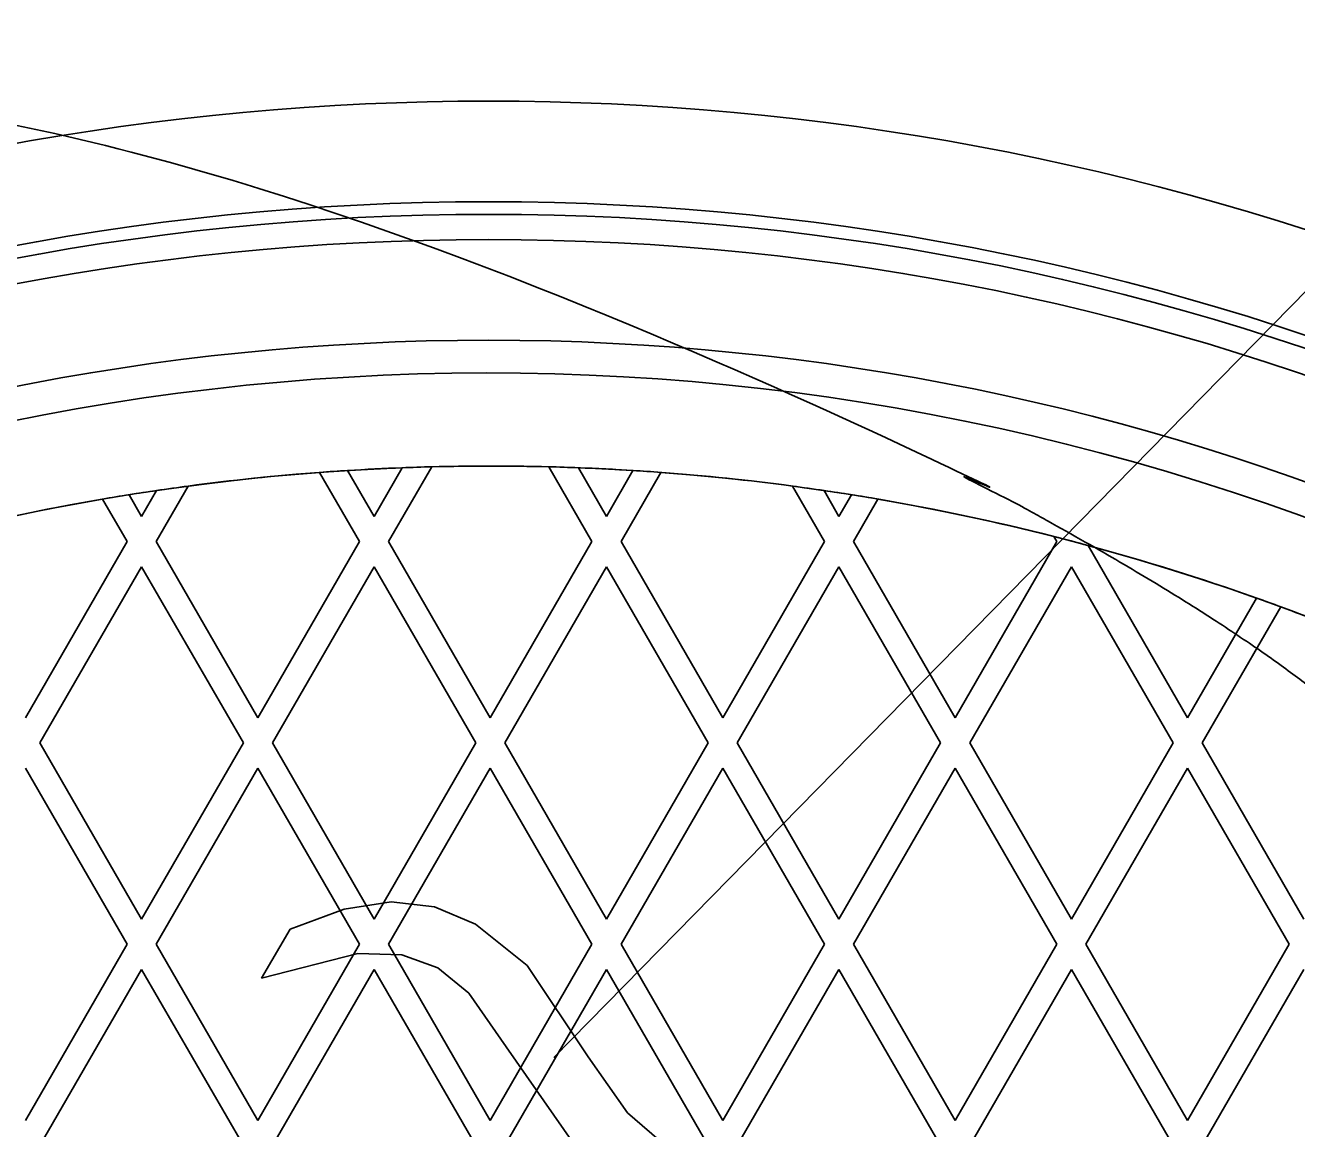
# Model space of a CAD drawing. Extents: x 99862 to 103151, y 100000 to 105076.
# Drawn here: x 100362.29 to 100409.65, y 101824.78 to 101865.88 of the extents above; entities that cross this region are included whole.
import ezdxf

# ---------------------------------------------------------------- set-up
doc = ezdxf.new("R2010")
doc.units = 0
for name, color, linetype in [('Level 10', 7, 'Continuous'), ('Level 11', 7, 'Continuous'), ('Level 12', 7, 'Continuous'), ('Level 15', 7, 'Continuous')]:
    doc.layers.add(name, color=color, linetype=linetype)

msp = doc.modelspace()

# ---------------------------------------------------------------- linework, layer by layer
at = {"layer": 'Level 10'}
msp.add_circle((100379.544, 101764.153), 90, dxfattribs=at)
at = {"layer": 'Level 11'}
for radius in [95.156, 94.688]:
    msp.add_circle((100379.544, 101764.153), radius, dxfattribs=at)
for radius, start, end in [(98.906, 46.62948, 133.37052), (88.781, 66.72365, 173.27635)]:
    msp.add_arc((100379.544, 101764.153), radius, start, end, dxfattribs=at)
at = {"layer": 'Level 12'}
for p, q in [((100375.278, 101847.59), (100376.324, 101849.402)), ((100375.278, 101847.59), (100376.324, 101849.402)), ((100377.427, 101849.437), (100375.82, 101846.653)), ((100377.427, 101849.437), (100375.82, 101846.653)), ((100376.324, 101849.402), (100376.324, 101849.402)), ((100377.427, 101849.437), (100377.427, 101849.437)), ((100379.609, 101849.465), (100379.609, 101849.465)), ((100381.79, 101849.437), (100381.79, 101849.437)), ((100381.79, 101849.437), (100383.397, 101846.653)), ((100381.79, 101849.437), (100383.397, 101846.653)), ((100382.893, 101849.402), (100382.893, 101849.402)), ((100383.939, 101847.59), (100382.893, 101849.402)), ((100383.939, 101847.59), (100382.893, 101849.402)), ((100373.25, 101849.228), (100373.25, 101849.228)), ((100373.25, 101849.228), (100374.737, 101846.653)), ((100373.25, 101849.228), (100374.737, 101846.653)), ((100374.292, 101849.3), (100374.292, 101849.3)), ((100375.278, 101847.59), (100374.292, 101849.3)), ((100375.278, 101847.59), (100374.292, 101849.3)), ((100383.939, 101847.59), (100384.925, 101849.3)), ((100383.939, 101847.59), (100384.925, 101849.3)), ((100385.967, 101849.228), (100384.48, 101846.653)), ((100385.967, 101849.228), (100384.48, 101846.653)), ((100384.925, 101849.3), (100384.925, 101849.3)), ((100385.967, 101849.228), (100385.967, 101849.228)), ((100366.152, 101848.397), (100366.152, 101848.397)), ((100366.618, 101847.59), (100366.152, 101848.397)), ((100366.618, 101847.59), (100366.152, 101848.397)), ((100366.618, 101847.59), (100367.175, 101848.554)), ((100366.618, 101847.59), (100367.175, 101848.554)), ((100368.353, 101848.72), (100367.159, 101846.653)), ((100368.353, 101848.72), (100367.159, 101846.653)), ((100367.175, 101848.554), (100367.175, 101848.554)), ((100368.353, 101848.72), (100368.353, 101848.72)), ((100390.864, 101848.72), (100390.864, 101848.72)), ((100390.864, 101848.72), (100392.058, 101846.653)), ((100390.864, 101848.72), (100392.058, 101846.653)), ((100392.042, 101848.554), (100392.042, 101848.554)), ((100392.599, 101847.59), (100392.042, 101848.554)), ((100392.599, 101847.59), (100392.042, 101848.554)), ((100392.599, 101847.59), (100393.065, 101848.397)), ((100392.599, 101847.59), (100393.065, 101848.397)), ((100393.065, 101848.397), (100393.065, 101848.397)), ((100365.164, 101848.234), (100365.164, 101848.234)), ((100365.164, 101848.234), (100366.077, 101846.653)), ((100365.164, 101848.234), (100366.077, 101846.653)), ((100394.053, 101848.234), (100393.14, 101846.653)), ((100394.053, 101848.234), (100393.14, 101846.653)), ((100394.053, 101848.234), (100394.053, 101848.234)), ((100366.618, 101847.59), (100366.618, 101847.59)), ((100375.278, 101847.59), (100375.278, 101847.59)), ((100383.939, 101847.59), (100383.939, 101847.59)), ((100392.599, 101847.59), (100392.599, 101847.59)), ((100362.288, 101840.09), (100366.077, 101846.653)), ((100362.288, 101840.09), (100366.077, 101846.653)), ((100366.077, 101846.653), (100366.077, 101846.653)), ((100370.948, 101840.09), (100367.159, 101846.653)), ((100370.948, 101840.09), (100367.159, 101846.653)), ((100367.159, 101846.653), (100367.159, 101846.653)), ((100370.948, 101840.09), (100374.737, 101846.653)), ((100370.948, 101840.09), (100374.737, 101846.653)), ((100374.737, 101846.653), (100374.737, 101846.653)), ((100379.609, 101840.09), (100375.82, 101846.653)), ((100379.609, 101840.09), (100375.82, 101846.653)), ((100375.82, 101846.653), (100375.82, 101846.653)), ((100379.609, 101840.09), (100383.397, 101846.653)), ((100379.609, 101840.09), (100383.397, 101846.653)), ((100383.397, 101846.653), (100383.397, 101846.653)), ((100388.269, 101840.09), (100384.48, 101846.653)), ((100388.269, 101840.09), (100384.48, 101846.653)), ((100384.48, 101846.653), (100384.48, 101846.653)), ((100388.269, 101840.09), (100392.058, 101846.653)), ((100388.269, 101840.09), (100392.058, 101846.653)), ((100392.058, 101846.653), (100392.058, 101846.653)), ((100396.929, 101840.09), (100393.14, 101846.653)), ((100396.929, 101840.09), (100393.14, 101846.653)), ((100393.14, 101846.653), (100393.14, 101846.653)), ((100396.929, 101840.09), (100400.718, 101846.653)), ((100396.929, 101840.09), (100400.718, 101846.653)), ((100400.61, 101846.84), (100400.61, 101846.84)), ((100400.61, 101846.84), (100400.718, 101846.653)), ((100400.61, 101846.84), (100400.718, 101846.653)), ((100400.718, 101846.653), (100400.718, 101846.653)), ((100401.886, 101846.505), (100401.886, 101846.505)), ((100405.589, 101840.09), (100401.886, 101846.505)), ((100405.589, 101840.09), (100401.886, 101846.505)), ((100366.618, 101845.715), (100362.829, 101839.153)), ((100366.618, 101845.715), (100362.829, 101839.153)), ((100366.618, 101845.715), (100370.407, 101839.153)), ((100366.618, 101845.715), (100370.407, 101839.153)), ((100366.618, 101845.715), (100366.618, 101845.715)), ((100375.278, 101845.715), (100371.49, 101839.153)), ((100375.278, 101845.715), (100371.49, 101839.153)), ((100375.278, 101845.715), (100379.067, 101839.153)), ((100375.278, 101845.715), (100379.067, 101839.153)), ((100375.278, 101845.715), (100375.278, 101845.715)), ((100383.939, 101845.715), (100380.15, 101839.153)), ((100383.939, 101845.715), (100380.15, 101839.153)), ((100383.939, 101845.715), (100387.728, 101839.153)), ((100383.939, 101845.715), (100387.728, 101839.153)), ((100383.939, 101845.715), (100383.939, 101845.715)), ((100392.599, 101845.715), (100388.81, 101839.153)), ((100392.599, 101845.715), (100388.81, 101839.153)), ((100392.599, 101845.715), (100396.388, 101839.153)), ((100392.599, 101845.715), (100396.388, 101839.153)), ((100392.599, 101845.715), (100392.599, 101845.715)), ((100401.259, 101845.715), (100397.47, 101839.153)), ((100401.259, 101845.715), (100397.47, 101839.153)), ((100401.259, 101845.715), (100405.048, 101839.153)), ((100401.259, 101845.715), (100405.048, 101839.153)), ((100401.259, 101845.715), (100401.259, 101845.715)), ((100405.589, 101840.09), (100408.161, 101844.545)), ((100405.589, 101840.09), (100408.161, 101844.545)), ((100409.057, 101844.222), (100406.131, 101839.153)), ((100409.057, 101844.222), (100406.131, 101839.153)), ((100408.161, 101844.545), (100408.161, 101844.545)), ((100409.057, 101844.222), (100409.057, 101844.222)), ((100370.948, 101840.09), (100370.948, 101840.09)), ((100379.609, 101840.09), (100379.609, 101840.09)), ((100388.269, 101840.09), (100388.269, 101840.09)), ((100396.929, 101840.09), (100396.929, 101840.09)), ((100405.589, 101840.09), (100405.589, 101840.09)), ((100366.618, 101832.59), (100362.829, 101839.153)), ((100366.618, 101832.59), (100362.829, 101839.153)), ((100362.829, 101839.153), (100362.829, 101839.153)), ((100366.618, 101832.59), (100370.407, 101839.153)), ((100366.618, 101832.59), (100370.407, 101839.153)), ((100370.407, 101839.153), (100370.407, 101839.153)), ((100375.278, 101832.59), (100371.49, 101839.153)), ((100375.278, 101832.59), (100371.49, 101839.153)), ((100371.49, 101839.153), (100371.49, 101839.153)), ((100375.278, 101832.59), (100379.067, 101839.153)), ((100375.278, 101832.59), (100379.067, 101839.153)), ((100379.067, 101839.153), (100379.067, 101839.153)), ((100383.939, 101832.59), (100380.15, 101839.153)), ((100383.939, 101832.59), (100380.15, 101839.153)), ((100380.15, 101839.153), (100380.15, 101839.153)), ((100383.939, 101832.59), (100387.728, 101839.153)), ((100383.939, 101832.59), (100387.728, 101839.153)), ((100387.728, 101839.153), (100387.728, 101839.153)), ((100392.599, 101832.59), (100388.81, 101839.153)), ((100392.599, 101832.59), (100388.81, 101839.153)), ((100388.81, 101839.153), (100388.81, 101839.153)), ((100392.599, 101832.59), (100396.388, 101839.153)), ((100392.599, 101832.59), (100396.388, 101839.153)), ((100396.388, 101839.153), (100396.388, 101839.153)), ((100401.259, 101832.59), (100397.47, 101839.153)), ((100401.259, 101832.59), (100397.47, 101839.153)), ((100397.47, 101839.153), (100397.47, 101839.153)), ((100401.259, 101832.59), (100405.048, 101839.153)), ((100401.259, 101832.59), (100405.048, 101839.153)), ((100405.048, 101839.153), (100405.048, 101839.153)), ((100409.919, 101832.59), (100406.131, 101839.153)), ((100409.919, 101832.59), (100406.131, 101839.153)), ((100406.131, 101839.153), (100406.131, 101839.153)), ((100362.288, 101838.215), (100366.077, 101831.653)), ((100362.288, 101838.215), (100366.077, 101831.653)), ((100370.948, 101838.215), (100367.159, 101831.653)), ((100370.948, 101838.215), (100367.159, 101831.653)), ((100370.948, 101838.215), (100374.737, 101831.653)), ((100370.948, 101838.215), (100374.737, 101831.653)), ((100370.948, 101838.215), (100370.948, 101838.215)), ((100379.609, 101838.215), (100375.82, 101831.653)), ((100379.609, 101838.215), (100375.82, 101831.653)), ((100379.609, 101838.215), (100383.397, 101831.653)), ((100379.609, 101838.215), (100383.397, 101831.653)), ((100379.609, 101838.215), (100379.609, 101838.215)), ((100388.269, 101838.215), (100384.48, 101831.653)), ((100388.269, 101838.215), (100384.48, 101831.653)), ((100388.269, 101838.215), (100392.058, 101831.653)), ((100388.269, 101838.215), (100392.058, 101831.653)), ((100388.269, 101838.215), (100388.269, 101838.215)), ((100396.929, 101838.215), (100393.14, 101831.653)), ((100396.929, 101838.215), (100393.14, 101831.653)), ((100396.929, 101838.215), (100400.718, 101831.653)), ((100396.929, 101838.215), (100400.718, 101831.653)), ((100396.929, 101838.215), (100396.929, 101838.215)), ((100405.589, 101838.215), (100401.8, 101831.653)), ((100405.589, 101838.215), (100401.8, 101831.653)), ((100405.589, 101838.215), (100409.378, 101831.653)), ((100405.589, 101838.215), (100409.378, 101831.653)), ((100405.589, 101838.215), (100405.589, 101838.215)), ((100366.618, 101832.59), (100366.618, 101832.59)), ((100375.278, 101832.59), (100375.278, 101832.59)), ((100383.939, 101832.59), (100383.939, 101832.59)), ((100392.599, 101832.59), (100392.599, 101832.59)), ((100401.259, 101832.59), (100401.259, 101832.59)), ((100362.288, 101825.09), (100366.077, 101831.653)), ((100362.288, 101825.09), (100366.077, 101831.653)), ((100366.077, 101831.653), (100366.077, 101831.653)), ((100370.948, 101825.09), (100367.159, 101831.653)), ((100370.948, 101825.09), (100367.159, 101831.653)), ((100367.159, 101831.653), (100367.159, 101831.653)), ((100370.948, 101825.09), (100374.737, 101831.653)), ((100370.948, 101825.09), (100374.737, 101831.653)), ((100374.737, 101831.653), (100374.737, 101831.653)), ((100379.609, 101825.09), (100375.82, 101831.653)), ((100379.609, 101825.09), (100375.82, 101831.653)), ((100375.82, 101831.653), (100375.82, 101831.653)), ((100379.609, 101825.09), (100383.397, 101831.653)), ((100379.609, 101825.09), (100383.397, 101831.653)), ((100383.397, 101831.653), (100383.397, 101831.653)), ((100388.269, 101825.09), (100384.48, 101831.653)), ((100388.269, 101825.09), (100384.48, 101831.653)), ((100384.48, 101831.653), (100384.48, 101831.653)), ((100388.269, 101825.09), (100392.058, 101831.653)), ((100388.269, 101825.09), (100392.058, 101831.653)), ((100392.058, 101831.653), (100392.058, 101831.653)), ((100396.929, 101825.09), (100393.14, 101831.653)), ((100396.929, 101825.09), (100393.14, 101831.653)), ((100393.14, 101831.653), (100393.14, 101831.653)), ((100396.929, 101825.09), (100400.718, 101831.653)), ((100396.929, 101825.09), (100400.718, 101831.653)), ((100400.718, 101831.653), (100400.718, 101831.653)), ((100405.589, 101825.09), (100401.8, 101831.653)), ((100405.589, 101825.09), (100401.8, 101831.653)), ((100401.8, 101831.653), (100401.8, 101831.653)), ((100405.589, 101825.09), (100409.378, 101831.653)), ((100405.589, 101825.09), (100409.378, 101831.653)), ((100409.378, 101831.653), (100409.378, 101831.653)), ((100366.618, 101830.715), (100362.829, 101824.153)), ((100366.618, 101830.715), (100362.829, 101824.153)), ((100366.618, 101830.715), (100370.407, 101824.153)), ((100366.618, 101830.715), (100370.407, 101824.153)), ((100366.618, 101830.715), (100366.618, 101830.715)), ((100375.278, 101830.715), (100371.49, 101824.153)), ((100375.278, 101830.715), (100371.49, 101824.153)), ((100375.278, 101830.715), (100379.067, 101824.153)), ((100375.278, 101830.715), (100379.067, 101824.153)), ((100375.278, 101830.715), (100375.278, 101830.715)), ((100383.939, 101830.715), (100380.15, 101824.153)), ((100383.939, 101830.715), (100380.15, 101824.153)), ((100383.939, 101830.715), (100387.728, 101824.153)), ((100383.939, 101830.715), (100387.728, 101824.153)), ((100383.939, 101830.715), (100383.939, 101830.715)), ((100392.599, 101830.715), (100388.81, 101824.153)), ((100392.599, 101830.715), (100388.81, 101824.153)), ((100392.599, 101830.715), (100396.388, 101824.153)), ((100392.599, 101830.715), (100396.388, 101824.153)), ((100392.599, 101830.715), (100392.599, 101830.715)), ((100401.259, 101830.715), (100397.47, 101824.153)), ((100401.259, 101830.715), (100397.47, 101824.153)), ((100401.259, 101830.715), (100405.048, 101824.153)), ((100401.259, 101830.715), (100405.048, 101824.153)), ((100401.259, 101830.715), (100401.259, 101830.715)), ((100409.919, 101830.715), (100406.131, 101824.153)), ((100409.919, 101830.715), (100406.131, 101824.153)), ((100370.948, 101825.09), (100370.948, 101825.09)), ((100379.609, 101825.09), (100379.609, 101825.09)), ((100388.269, 101825.09), (100388.269, 101825.09)), ((100396.929, 101825.09), (100396.929, 101825.09)), ((100405.589, 101825.09), (100405.589, 101825.09))]:
    msp.add_line(p, q, dxfattribs=at)
msp.add_circle((100379.544, 101764.153), 93.75, dxfattribs=at)
for start, end in [(66.12977, 171.30277), (92.20615, 93.57315), (91.46503, 92.20615), (88.53497, 91.46503), (87.79385, 88.53497), (86.42685, 87.79385), (94.27413, 97.58156), (93.57315, 94.27413), (85.72587, 86.42685), (82.41844, 85.72587), (99.07517, 99.74775), (98.38036, 99.07517), (97.58156, 98.38036), (81.61964, 82.41844), (80.92483, 81.61964), (80.25225, 80.92483), (99.74775, 104.25094), (75.74906, 80.25225), (74.86335, 75.74906), (70.44658, 74.86335), (69.80699, 70.44658), (68.21321, 69.80699)]:
    msp.add_arc((100379.609, 101764.153), 85.312, start, end, dxfattribs=at)
msp.add_open_spline([(100416.029, 101686), (100309.328, 101636.187), (100294.025, 101752.944), (100304.31, 101753.831), (100304.31, 101764.153), (100304.31, 101774.475), (100294.025, 101775.361), (100309.328, 101892.119), (100416.029, 101842.306), (100413.008, 101836.035), (100419.036, 101832.555), (100425.064, 101829.075), (100428.984, 101834.827), (100461.977, 101811.746), (100465.469, 101771.632), (100458.528, 101771.113), (100458.528, 101764.153), (100458.528, 101757.193), (100465.469, 101756.674), (100461.977, 101716.56), (100428.984, 101693.479), (100425.064, 101699.23), (100419.036, 101695.75), (100413.008, 101692.27), (100416.029, 101686)], degree=4, dxfattribs=at)
at = {"layer": 'Level 15'}
for p, q in [((100500.41, 101948.139), (100381.98, 101827.434)), ((100374.16, 101832.957), (100375.918, 101833.229)), ((100375.918, 101833.229), (100377.524, 101833.051)), ((100372.146, 101832.212), (100374.16, 101832.957)), ((100377.524, 101833.051), (100379.056, 101832.404)), ((100379.056, 101832.404), (100380.979, 101830.861)), ((100371.09, 101830.382), (100372.147, 101832.213)), ((100374.667, 101831.311), (100371.089, 101830.382)), ((100376.312, 101831.255), (100374.667, 101831.311)), ((100377.65, 101830.776), (100376.312, 101831.255)), ((100380.979, 101830.861), (100383.249, 101827.458)), ((100378.812, 101829.826), (100377.65, 101830.776)), ((100380.197, 101827.836), (100378.812, 101829.826)), ((100382.717, 101824.215), (100380.197, 101827.836)), ((100383.249, 101827.458), (100384.715, 101825.37)), ((100384.715, 101825.37), (100386.169, 101824.116))]:
    msp.add_line(p, q, dxfattribs=at)

doc.saveas('drawing.dxf')
